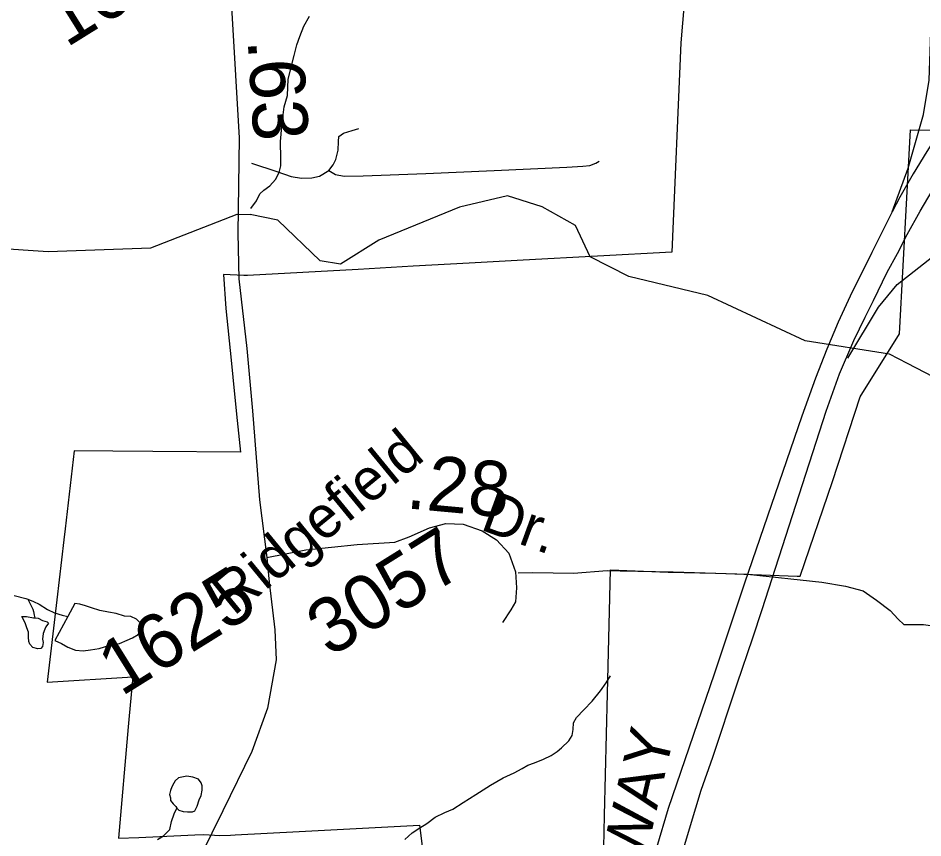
# Model space of a CAD drawing. Extents: x 2001466 to 31450019, y -30647475 to 847247.
# Drawn here: x 2028726 to 2032829, y 756883 to 760601 of the extents above; entities that cross this region are included whole.
import ezdxf

# ---------------------------------------------------------------- set-up
doc = ezdxf.new("R2010")
doc.units = 0
for name, color, linetype in [('Exist Boundary Political City Limit New', 7, 'Continuous'), ('Exist Hydrographic Creek Single Shore', 7, 'Continuous'), ('Exist Hydrographic Misc Water Feature', 7, 'Continuous'), ('Exist Road Non-System Type 51', 7, 'Continuous'), ('Exist Road Secondary Mileage Hundredths English Label', 7, 'Continuous'), ('Exist Road Secondary Type 51 Attributed', 7, 'Continuous'), ('Exist Road Secondary Type 51 Label', 7, 'Continuous'), ('Exist Road Secondary Type 51 Number Label', 7, 'Continuous'), ('Map Preparation Boundary City Limit Buffer Line', 7, 'Continuous'), ('Prop Road Primary Interstate Projected', 7, 'Continuous'), ('Prop Road Primary Interstate Projected Label', 7, 'Continuous')]:
    doc.layers.add(name, color=color, linetype=linetype)

msp = doc.modelspace()

# ---------------------------------------------------------------- linework, layer by layer
at = {"layer": 'Exist Boundary Political City Limit New'}
for points in [[(2031773.2, 760989), (2031731.2, 760488.9), (2031691.2, 759539.8), (2031016.2, 759502.8), (2030772.2, 759489.5), (2030518.2, 759475.4), (2030268.6, 759461.6), (2029766.2, 759434.1), (2029749.2, 759433.1), (2029657.4, 759438.6), (2029667.2, 759283.7), (2029691.9, 759049.9), (2029708, 758895.8), (2029720, 758775.6), (2029733.8, 758632.9), (2029336.9, 758635.6), (2029155.6, 758636.7), (2028980.2, 758637.8), (2028938.8, 758283.9), (2028933, 758234.3), (2028901.1, 757961.8), (2028857.5, 757588.8), (2029245.5, 757612.7), (2029229.9, 757435.8), (2029225.5, 757385.7), (2029181.1, 756880.7), (2029274, 756884.8), (2029528.1, 756896.9), (2029568.5, 756898.3), (2029641.1, 756893), (2029689.2, 756895.6), (2029709.6, 756896.6), (2030000, 756911.9), (2030546.6, 756940.8), (2030564.9, 756797)], [(2031380.8, 756765.9), (2031385.4, 756984.9), (2031399.2, 757538.2), (2031413.1, 758098.2), (2031674, 758088.5), (2031890.1, 758083.4), (2031935.6, 758081.8), (2032258.6, 758070.3), (2032272.9, 758069.9), (2032419.5, 758499.6), (2032545.5, 758883.5), (2032722.9, 759169.6), (2032773.1, 760094.6), (2033937.1, 760081.6)]]:
    msp.add_lwpolyline(points, dxfattribs=at)
at = {"layer": 'Exist Hydrographic Creek Single Shore'}
for points in [[(2032759.2, 759034.9), (2032678.2, 759076.8), (2032295.2, 759137.2), (2031853.3, 759343), (2031495.3, 759429.1), (2031320.2, 759518), (2031253.1, 759660.5), (2031103.2, 759745.5), (2030945.1, 759794.7), (2030728.2, 759743.4), (2030362.2, 759593.3), (2030187.3, 759485.4), (2030095.2, 759500.4), (2029903.3, 759684.8), (2029778.2, 759710.3)], [(2028156.7, 759649.4), (2028387.3, 759574.6), (2028862.2, 759542), (2029328.3, 759558.7), (2029720.1, 759711.5), (2029778.2, 759710.3)], [(2034428.9, 757894.1), (2034037.1, 758255), (2033212.2, 758787), (2033087.3, 758819.1), (2032995.2, 758912.8), (2032759.2, 759034.9)]]:
    msp.add_lwpolyline(points, dxfattribs=at)
at = {"layer": 'Exist Hydrographic Misc Water Feature'}
for points in [[(2029781.3, 759738.1), (2029807.7, 759772), (2029821.9, 759804.6), (2029839.7, 759820.5), (2029867.8, 759840.5), (2029893.8, 759868.7), (2029909.8, 759900.4), (2029917.8, 759930.6), (2029918, 759964.2), (2029916.2, 760042.1), (2029922.3, 760110.1), (2029926.4, 760150.2), (2029932.6, 760198.5), (2029946.9, 760250.7), (2029951, 760324.4), (2029977.3, 760432.2), (2029989.4, 760480.3), (2030003.3, 760518.5), (2030021.6, 760564.1), (2030047.8, 760610.4)], [(2028707.4, 757981.6), (2028761.3, 757969.1), (2028770.3, 757965.6)], [(2028770.3, 757965.6), (2028795.4, 757955.3), (2028821.4, 757943.3), (2028859.1, 757918.7), (2028891.3, 757903.3), (2028925.4, 757892.7), (2028950.8, 757886.5)], [(2028770.3, 757965.6), (2028781.4, 757940.8), (2028793.3, 757920.8), (2028795.2, 757909.4), (2028799.3, 757892.9), (2028801.9, 757880.5)], [(2028950.8, 757886.5), (2028893, 757778.5), (2028922.9, 757764.8), (2028950.8, 757747.1), (2028986.7, 757734.8), (2029020.9, 757730.9), (2029054.8, 757735.1), (2029092.9, 757742.5), (2029136.8, 757754.7), (2029185, 757764.4), (2029220.6, 757780), (2029245, 757790.2), (2029270.9, 757804.5), (2029282.8, 757820.6), (2029280.9, 757842), (2029281.1, 757856.7), (2029263.1, 757874.3), (2029237, 757886.3), (2029209, 757888.6), (2029171, 757900.8), (2029135.1, 757906.5), (2029097.2, 757914.7), (2029059.3, 757926.9), (2029031.2, 757934.8), (2029005.3, 757942.8), (2028983.2, 757946.5), (2028950.8, 757886.5)], [(2028801.9, 757880.5), (2028817.1, 757879.4), (2028837.2, 757869.1), (2028857.1, 757863), (2028864.3, 757856.3), (2028850.9, 757839.3), (2028846.8, 757828.7), (2028838.8, 757809.2), (2028836.8, 757784.7), (2028838.8, 757769.1), (2028836.8, 757751), (2028828.8, 757741.4), (2028814.8, 757740.8), (2028792.9, 757747), (2028779, 757761.2), (2028774.6, 757772.8), (2028773, 757793.3), (2028773, 757815.5), (2028765, 757835.3), (2028759.1, 757853.5), (2028751.1, 757870.9), (2028743.1, 757887.5), (2028763.2, 757887.1), (2028795.2, 757881.5), (2028801.9, 757880.5)], [(2030479.9, 756875), (2030513.5, 756905.5), (2030547.3, 756927.8), (2030579.1, 756947.6), (2030617, 756976.4), (2030660.7, 756998.5), (2030697, 757012.5), (2030744.4, 757042.7), (2030802.2, 757079.2), (2030868.2, 757122.1), (2030925.9, 757154.6), (2030975.7, 757178.2), (2031011.6, 757197.2), (2031037.6, 757213), (2031067.5, 757223.1), (2031109.2, 757239.5), (2031143.2, 757256), (2031171.1, 757274.3), (2031191, 757291.9), (2031222.8, 757322.4), (2031238.6, 757346.7), (2031242.5, 757374.5), (2031244.3, 757404.8), (2031258, 757428.3), (2031291.9, 757463), (2031329.6, 757503.2), (2031367.1, 757549.1), (2031393, 757585.6), (2031412.6, 757618)], [(2029445.8, 757017.5), (2029454.8, 757008.3), (2029474.9, 757002.2), (2029494.8, 757000.1), (2029516.9, 757000.5), (2029526.8, 757006.1), (2029538.7, 757026.3), (2029546.5, 757054.9), (2029556.3, 757074.3), (2029560.2, 757098.9), (2029560, 757118.6), (2029555.9, 757132.6), (2029544, 757148.4), (2029517.8, 757158.8), (2029491.7, 757162.6), (2029453.8, 757154.4), (2029437.8, 757141.5), (2029432, 757130.2), (2029423.8, 757113.9), (2029416.3, 757097.7), (2029412.4, 757079.7), (2029416.5, 757064), (2029416.5, 757051.7), (2029428.8, 757037.5), (2029440.7, 757025.8), (2029445.8, 757017.5)], [(2029357.8, 756875), (2029385.7, 756891.6), (2029413.4, 756921.4), (2029421.2, 756957.4), (2029432.9, 756991.5), (2029445.8, 757017.5)]]:
    msp.add_lwpolyline(points, dxfattribs=at)
at = {"layer": 'Exist Road Non-System Type 51'}
for points in [[(2030134.7, 759910.3), (2030154.7, 759936.3), (2030166.8, 759960.2), (2030177, 760002), (2030179, 760042.2), (2030181.1, 760064.1), (2030201.2, 760079.9), (2030241.3, 760091.9), (2030271.2, 760099.9)], [(2029784.8, 759943.2), (2029898.6, 759904.9), (2029964.6, 759882.7), (2030010.6, 759874.6), (2030058.6, 759876.4), (2030092.6, 759884.3), (2030134.7, 759910.3)], [(2030134.7, 759910.3), (2030164.6, 759892.2), (2030204.6, 759884), (2030290.6, 759885.9), (2030574.7, 759897.1), (2030884.6, 759910.1), (2031214.7, 759925.2), (2031286.6, 759929.1), (2031318.7, 759933.1), (2031346.7, 759942.9), (2031360.7, 759952.8)], [(2030994.1, 758085.1), (2031059.9, 758086.8), (2031245.2, 758084), (2031396.9, 758095.2), (2031456.7, 758094.1)], [(2031456.7, 758094.1), (2031697.3, 758089.6), (2032034.3, 758078.4), (2032371.3, 758041.9), (2032478.1, 758025), (2032558.2, 758003.5), (2032619.5, 757960.6), (2032680.8, 757914.6), (2032717.6, 757874.7), (2032742.1, 757850.2), (2032832.7, 757851.1), (2032873.8, 757844.1), (2033048.5, 757739.8)]]:
    msp.add_lwpolyline(points, dxfattribs=at)
at = {"layer": 'Exist Road Secondary Type 51 Attributed'}
for points in [[(2029929.7, 761460), (2029872.6, 761328), (2029792.1, 761147.6), (2029727.7, 760941.5), (2029689.1, 760761.2), (2029695.6, 760625.9), (2029728.6, 760057.5), (2029722.1, 759626), (2029726.9, 759418.2), (2029763.1, 759102.6), (2029788.9, 758819.2), (2029821.1, 758416.6), (2029853.3, 758154.2)], [(2029853.3, 758154.2), (2030030.3, 758189.6), (2030263.6, 758213.8), (2030434.2, 758223.4), (2030500.1, 758247.6), (2030591.8, 758289.4), (2030665.9, 758308.8), (2030744.7, 758305.5), (2030830, 758274.9), (2030896, 758234.7), (2030950.7, 758173.5), (2030981.3, 758089.8), (2030986.5, 758016.5), (2030980.9, 757952.9), (2030960.7, 757916.7), (2030922.9, 757859.5)], [(2029853.3, 758154.2), (2029864.5, 758043.1), (2029890.3, 757825.7), (2029895.9, 757690.4), (2029857.3, 757471.4), (2029786.5, 757275), (2029654.5, 757006.1), (2029452.6, 756597.1), (2029282, 756223.5), (2029077.7, 755680.8), (2028990, 755408.7), (2028944.9, 755106), (2028919.2, 754877.3), (2028922.4, 754635.8), (2028957.8, 754352.4), (2028959.4, 754214.7)]]:
    msp.add_lwpolyline(points, dxfattribs=at)
at = {"layer": 'Map Preparation Boundary City Limit Buffer Line'}
for points in [[(2031773.2, 760989), (2031731.2, 760488.9), (2031691.2, 759539.8), (2031016.2, 759502.8), (2030772.2, 759489.5), (2030518.2, 759475.4), (2030268.6, 759461.6), (2029766.2, 759434.1), (2029749.2, 759433.1), (2029657.4, 759438.6), (2029667.2, 759283.7), (2029691.9, 759049.9), (2029708, 758895.8), (2029720, 758775.6), (2029733.8, 758632.9), (2029336.9, 758635.6), (2029155.6, 758636.7), (2028980.2, 758637.8), (2028938.8, 758283.9), (2028933, 758234.3), (2028901.1, 757961.8), (2028857.5, 757588.8), (2029245.5, 757612.7), (2029229.9, 757435.8), (2029225.5, 757385.7), (2029181.1, 756880.7), (2029274, 756884.8), (2029528.1, 756896.9), (2029568.5, 756898.3), (2029641.1, 756893), (2029689.2, 756895.6), (2029709.6, 756896.6), (2030000, 756911.9), (2030546.6, 756940.8), (2030564.9, 756797)], [(2031380.8, 756765.9), (2031385.4, 756984.9), (2031399.2, 757538.2), (2031413.1, 758098.2), (2031674, 758088.5), (2031890.1, 758083.4), (2031935.6, 758081.8), (2032258.6, 758070.3), (2032272.9, 758069.9), (2032419.5, 758499.6), (2032545.5, 758883.5), (2032722.9, 759169.6), (2032773.1, 760094.6), (2033937.1, 760081.6)]]:
    msp.add_lwpolyline(points, dxfattribs=at)
at = {"layer": 'Prop Road Primary Interstate Projected'}
for points in [[(2032689.8, 759722), (2032762.6, 759921.2), (2032832.3, 760164.7), (2032857.6, 760319.7), (2032864.9, 760538.2), (2032866.7, 760589.4)], [(2031709.9, 756721.6), (2031775.6, 756938.4), (2031824.4, 757098.7), (2031876.5, 757249.3), (2031986.2, 757582), (2032058.3, 757790.3), (2032099.6, 757919), (2032389.9, 758818.3), (2032451.6, 758988), (2032516.3, 759138.2), (2032567.6, 759244.3), (2032605, 759319.9), (2032667.4, 759448.2), (2032714.5, 759533.4), (2032757.5, 759620.1), (2032816.7, 759725.5), (2032891.6, 759850.3), (2032992.8, 760010.5), (2033062.1, 760113.9), (2033155, 760247.7), (2033307.1, 760456.4)], [(2033192.3, 760489.8), (2033129.8, 760408.2), (2033048.9, 760297.6), (2032985, 760206.6), (2032913, 760101.2), (2032847.5, 759995.7), (2032785.1, 759895.1), (2032724.4, 759789.6), (2032689.8, 759722)], [(2032488.6, 759058.2), (2032627.4, 759290.7), (2032713.1, 759392.7), (2032909.1, 759547.8), (2033227.5, 759760), (2033644, 760045.6), (2033952.6, 760243.4), (2033974.3, 760251.8), (2033988.2, 760253.8), (2033995.9, 760253.7), (2034011.9, 760252.8), (2034038.3, 760243.4), (2034078.8, 760225.5)], [(2032689.8, 759722), (2032597.3, 759538.2), (2032498.8, 759339.4), (2032444.9, 759222.6), (2032394.2, 759099.6), (2032341.9, 758967.4), (2032280.3, 758795.2), (2032019.8, 758038.1), (2031882.1, 757625.5), (2031674.6, 757015.4), (2031620.9, 756837.6)]]:
    msp.add_lwpolyline(points, dxfattribs=at)

# ---------------------------------------------------------------- texts
at = {"layer": 'Exist Road Secondary Mileage Hundredths English Label'}
for s, rotation, p in [('.63', 273.5749, (2029766.6, 760502.1)), ('.28', 354.717, (2030481.4, 758378.1))]:
    msp.add_text(s, height=250, rotation=rotation, dxfattribs=at).set_placement(p)
at = {"layer": 'Exist Road Secondary Type 51 Label'}
for s, rotation, p in [('Ridgefield', 39.3523, (2029703.8, 757886)), ('Dr.', 339.9052, (2030816.6, 758282.8))]:
    msp.add_text(s, height=190, rotation=rotation, dxfattribs=at).set_placement(p)
at = {"layer": 'Exist Road Secondary Type 51 Number Label'}
for s, p in [('1625', (2028944.6, 760464.9)), ('3057', (2030139.4, 757698.9)), ('1625', (2029193.8, 757521.6))]:
    msp.add_text(s, height=250, rotation=31.918, dxfattribs=at).set_placement(p)
at = {"layer": 'Prop Road Primary Interstate Projected Label'}
msp.add_text('FREEWAY', height=200, rotation=76.9193, dxfattribs=at).set_placement((2031403.1, 756064.4))

doc.saveas('drawing.dxf')
